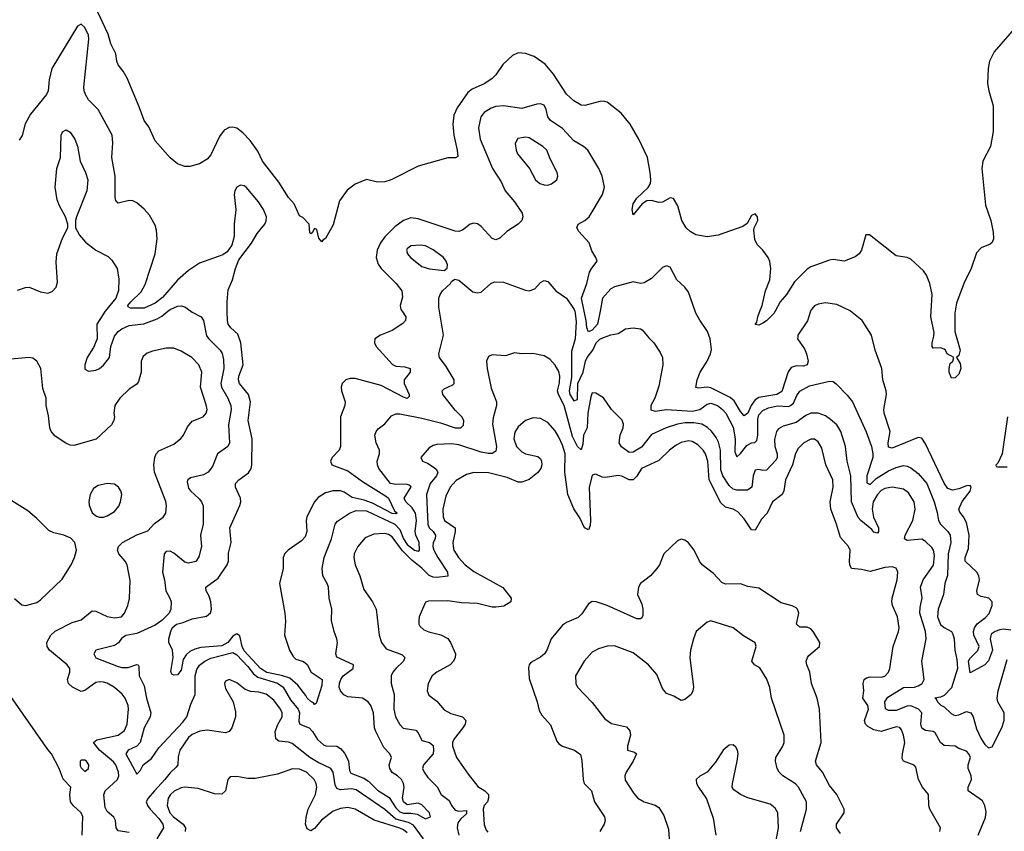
# Model space of a CAD drawing. Header units: inches. Extents: x 1603819 to 1745079, y 385938 to 533966.
# Tile 296 of 561: x 1714418 to 1719735, y 417191 to 421574. Entities that reach past the tile are written whole.
import ezdxf

# ---------------------------------------------------------------- set-up
doc = ezdxf.new("R2010")
doc.units = ezdxf.units.IN
doc.header["$MEASUREMENT"] = 0
doc.layers.add('B7411', color=7, linetype='Continuous')
doc.layers.add('B7412', color=7, linetype='Continuous')

msp = doc.modelspace()

# ---------------------------------------------------------------- linework, layer by layer
at = {"layer": 'B7411', "color": 5}
for points, elevation in [([(1714880.6, 420000), (1714880.3, 419999.7), (1714834.2, 419930), (1714836.1, 419850), (1714816.2, 419803.8), (1714782.8, 419750), (1714769.1, 419710), (1714770, 419686.6), (1714790, 419676.3), (1714830, 419681), (1714850, 419689.7), (1714870, 419708.5), (1714903, 419750), (1714909.6, 419810), (1714930, 419865.7), (1714950, 419889.9), (1714970, 419904.3), (1715010, 419922.4), (1715088.2, 419931.8), (1715160.6, 419959.4), (1715186, 419974), (1715217.9, 420000)], 240), ([(1715342.4, 420000), (1715350, 419994.5), (1715398, 419970), (1715410, 419949.3), (1715427.6, 419867.6), (1715439.9, 419850), (1715500.7, 419790), (1715511.7, 419771.7), (1715518.6, 419738.6), (1715519.9, 419690), (1715504.7, 419610), (1715507.2, 419590), (1715542.8, 419530), (1715558.7, 419490), (1715559.6, 419470), (1715546.3, 419386.3), (1715550.7, 419290), (1715542.7, 419270), (1715485.8, 419230), (1715458.5, 419161.5), (1715436, 419130), (1715410, 419115.9), (1715340.6, 419099.4), (1715326.2, 419090), (1715322.4, 419077.6), (1715330, 419045.1), (1715340.7, 419030), (1715387.5, 418987.5), (1715400.8, 418970), (1715409.1, 418949.1), (1715408.9, 418850), (1715394.6, 418790), (1715399.3, 418730), (1715386, 418674), (1715370, 418648.5), (1715330, 418639.6), (1715310, 418644.5), (1715250, 418693.4), (1715230, 418703.6), (1715210, 418702.6), (1715199.1, 418690), (1715188.5, 418590), (1715200.2, 418550), (1715207.4, 418490), (1715229.8, 418450), (1715235.3, 418430), (1715235, 418390), (1715225.5, 418370), (1715185, 418330), (1715150, 418304.1), (1715050, 418258.9), (1714991.8, 418248.2), (1714967.3, 418232.7), (1714951.1, 418208.9), (1714930, 418194.9), (1714829.8, 418170.2), (1714818.4, 418150), (1714830, 418128), (1714950, 418081.2), (1714970, 418075.7), (1715003.8, 418076.2), (1715050, 418092.1), (1715057.2, 418090), (1715060.9, 418080.9), (1715063.9, 418030), (1715090, 417975.8), (1715102.9, 417910), (1715126.7, 417830), (1715123.1, 417810), (1715089.9, 417750.1), (1715069.3, 417670.7), (1715050, 417651.5), (1715003.8, 417630), (1714992.1, 417610), (1715050, 417499.3), (1715070, 417521.2), (1715084.9, 417550), (1715130, 417584), (1715170, 417641.5), (1715299.4, 417780.6), (1715321.2, 417810), (1715342.5, 417877.5), (1715365.8, 417930), (1715365.7, 418030), (1715375, 418065), (1715390, 418088.3), (1715417.1, 418110), (1715450, 418126.2), (1715570, 418156.1), (1715590, 418144.1), (1715650, 418081.9), (1715681.6, 418041.6), (1715703.7, 418023.7), (1715810, 417990.2), (1715841.3, 417970), (1715880.7, 417900.7), (1715922.8, 417850), (1715929.3, 417830), (1715926, 417786), (1715930.4, 417770.4), (1715980.9, 417750), (1715999.4, 417730), (1716026, 417686), (1716058.1, 417658.1), (1716071.9, 417651.9), (1716130, 417650.5), (1716150, 417638.7), (1716172.9, 417612.9), (1716185.5, 417590), (1716193, 417570), (1716198.9, 417518.9), (1716205.5, 417505.5), (1716277.2, 417477.2), (1716302.1, 417462.1), (1716350, 417413.9), (1716412.9, 417372.9), (1716450, 417318.1), (1716470, 417296.5), (1716490, 417288.2), (1716530, 417289.2), (1716563.8, 417283.8), (1716610, 417259.2), (1716637.1, 417270), (1716630.7, 417290), (1716590, 417334), (1716570, 417342.9), (1716510, 417333.8), (1716491.3, 417350), (1716485.3, 417370), (1716493.4, 417430), (1716490.8, 417450), (1716479.7, 417470), (1716458.6, 417490), (1716430, 417508.1), (1716416.8, 417530), (1716413.2, 417550), (1716425.3, 417590), (1716417, 417610), (1716384.4, 417644.4), (1716340.5, 417730), (1716334.4, 417750), (1716327.8, 417830), (1716313.4, 417870), (1716300.7, 417890), (1716270, 417910.9), (1716190, 417917.8), (1716168.2, 417928.2), (1716150.1, 417950.1), (1716144, 417970), (1716145, 417990), (1716152.4, 418010), (1716165.3, 418030), (1716218.5, 418070), (1716220.8, 418090), (1716130, 418130.8), (1716124.4, 418150), (1716133.8, 418210), (1716131.5, 418230), (1716116.1, 418270), (1716101.7, 418330), (1716102.8, 418390), (1716089.3, 418449.3), (1716085.3, 418510), (1716078.9, 418530), (1716054.9, 418570), (1716051.1, 418610), (1716062.5, 418670), (1716102, 418770), (1716120.8, 418850), (1716134.7, 418865.3), (1716198.7, 418910), (1716235.6, 418924.4), (1716290, 418922.4), (1716443.7, 418850), (1716470, 418820.6), (1716490.5, 418770), (1716510, 418739.3), (1716550, 418709.3), (1716570, 418704.4), (1716577.1, 418710), (1716575.3, 418750), (1716556.7, 418790), (1716553.9, 418810), (1716560.7, 418870), (1716555.7, 418910), (1716537.9, 418937.9), (1716503.5, 418970), (1716494.2, 418990), (1716531.5, 419051.5), (1716520.9, 419060.9), (1716505.5, 419065.5), (1716450, 419063.4), (1716420.6, 419070), (1716358.2, 419150), (1716350.2, 419170), (1716349.2, 419190), (1716360.7, 419230), (1716360.2, 419250), (1716343.6, 419290), (1716335.6, 419330), (1716342.3, 419350), (1716354.6, 419365.4), (1716390, 419391.6), (1716425.1, 419434.9), (1716450, 419445.7), (1716470, 419445.6), (1716590, 419422.1), (1716690, 419397.8), (1716770, 419369.9), (1716800.7, 419370), (1716815.4, 419384.6), (1716816.8, 419410), (1716805.2, 419430), (1716770, 419466), (1716702.8, 419550), (1716698.9, 419570), (1716710, 419580.4), (1716757.3, 419602.7), (1716764, 419610), (1716763.8, 419630), (1716721.3, 419701.3), (1716685.3, 419750), (1716680.8, 419770), (1716705.8, 419870), (1716684.6, 420000)], 240), ([(1716482.7, 420000), (1716502.8, 419970), (1716501.3, 419950), (1716486.6, 419933.4), (1716430, 419895.1), (1716366, 419870), (1716336, 419850), (1716334, 419830), (1716343.8, 419810), (1716431.5, 419711.5), (1716450, 419703.3), (1716498.7, 419698.7), (1716527, 419690), (1716525.8, 419670), (1716494.3, 419630), (1716493.6, 419610), (1716521.3, 419550), (1716520.7, 419539.3), (1716511, 419529), (1716490, 419535.2), (1716370, 419598.1), (1716230, 419636.6), (1716203.4, 419636.6), (1716178.4, 419630), (1716159.6, 419610), (1716153.6, 419590), (1716155.9, 419570), (1716176, 419510), (1716174.7, 419490), (1716151, 419429), (1716150.2, 419270), (1716144, 419250), (1716106.3, 419210), (1716096.5, 419190), (1716104, 419170), (1716190, 419138.5), (1716270, 419080.9), (1716399.5, 418999.5), (1716410.5, 418990), (1716441.9, 418921.9), (1716455.9, 418910), (1716450, 418905.9), (1716430, 418908.2), (1716322.4, 418962.4), (1716278.6, 418978.6), (1716214.1, 418994.1), (1716170, 419021.8), (1716150, 419029), (1716110, 419029.1), (1716070, 419019), (1716030, 418993), (1716010, 418970.7), (1715968.8, 418890), (1715964.8, 418870), (1715969, 418810), (1715959.3, 418780.7), (1715939.4, 418760.6), (1715868.7, 418710), (1715850, 418691.3), (1715840.3, 418670), (1715840.2, 418610), (1715821.1, 418530), (1715850.4, 418369.6), (1715854, 418326), (1715848.4, 418250), (1715875.5, 418170), (1715894.6, 418134.6), (1715910, 418121.5), (1715950, 418108), (1715970, 418092.3), (1715992.2, 418050), (1716051.5, 418010), (1716050, 417978.4), (1716019.3, 417880.7), (1716010, 417876), (1716004.7, 417884.7), (1715990, 417891.6), (1715970, 417909.7), (1715964.1, 417924.1), (1715919.5, 417979.5), (1715877.3, 418017.3), (1715832.5, 418032.5), (1715752.2, 418047.8), (1715717.8, 418070), (1715630, 418165.6), (1715618.9, 418190), (1715606.9, 418246.9), (1715590, 418258.3), (1715570, 418245), (1715541.3, 418210), (1715510, 418193.4), (1715396, 418184), (1715364.5, 418175.5), (1715337.6, 418162.4), (1715316.4, 418143.6), (1715300.9, 418119.1), (1715290, 418062), (1715270, 418036), (1715250, 418033.6), (1715240.4, 418040.4), (1715234.2, 418054.2), (1715246.9, 418130), (1715242.8, 418170), (1715224.4, 418210), (1715223.1, 418230), (1715234.7, 418270), (1715242.4, 418290), (1715265.3, 418310), (1715301.6, 418318.4), (1715350, 418339), (1715426.9, 418353.1), (1715449.3, 418370.7), (1715453.8, 418390), (1715451.2, 418431.2), (1715441.6, 418461.6), (1715424.5, 418490), (1715424.2, 418510), (1715490, 418557.5), (1715538.6, 418630), (1715544.9, 418650), (1715546, 418694), (1715559.5, 418750), (1715552.5, 418830), (1715607, 418950), (1715611.8, 418970), (1715609.8, 418990), (1715583.9, 419050), (1715584, 419070), (1715601.6, 419090), (1715653.2, 419126.8), (1715667.9, 419150), (1715672.4, 419167.6), (1715674.1, 419310), (1715652.8, 419410), (1715664.7, 419510), (1715653.2, 419550), (1715605.3, 419610), (1715599.6, 419630), (1715602.3, 419650), (1715624.5, 419710), (1715611.9, 419830), (1715596.5, 419876.5), (1715559.2, 419910), (1715544.2, 419930), (1715539.5, 419950), (1715539, 420000)], 220), ([(1717414.9, 420000), (1717418.3, 419990), (1717423.4, 419943.4), (1717418.1, 419850), (1717398.1, 419781.9), (1717397.9, 419642.1), (1717384.8, 419570), (1717388.8, 419550), (1717410, 419515.9), (1717430, 419523.6), (1717432, 419610), (1717461, 419670), (1717473.3, 419730), (1717482.9, 419750), (1717513.2, 419790), (1717531.6, 419830), (1717550, 419848.4), (1717570, 419858.7), (1717610, 419873), (1717650, 419879.5), (1717690, 419904.5), (1717730, 419909.5), (1717770, 419905.2), (1717779.5, 419899.5), (1717815.4, 419855.4), (1717842.7, 419830), (1717877.2, 419777.2), (1717889.7, 419749.7), (1717890.8, 419710.8), (1717870, 419594.8), (1717847.5, 419530), (1717825.8, 419490), (1717827, 419467), (1717850, 419460.2), (1717910, 419469.2), (1718050, 419459.5), (1718090, 419469.9), (1718130, 419498), (1718150, 419503.4), (1718185.6, 419490), (1718213.3, 419470), (1718231.1, 419450), (1718270, 419373.5), (1718281, 419310), (1718280.2, 419240.2), (1718290, 419214.3), (1718310, 419230.8), (1718344.7, 419275.3), (1718370, 419288.4), (1718388.3, 419291.7), (1718398.3, 419301.7), (1718404, 419330), (1718403.3, 419416.7), (1718410, 419440.3), (1718430, 419463.6), (1718462.2, 419477.8), (1718510, 419488.3), (1718570, 419484.9), (1718581.1, 419490), (1718596.5, 419503.5), (1718614.4, 419545.6), (1718630, 419567.5), (1718683.7, 419596.3), (1718790, 419622.6), (1718810, 419620.5), (1718827.7, 419607.7), (1718886.7, 419546.7), (1718915.3, 419510), (1718988.4, 419348.4), (1719017.3, 419270), (1719025.7, 419230), (1719025, 419210), (1718991.9, 419110), (1718992.2, 419072.2), (1719010, 419064.8), (1719042.9, 419097.1), (1719110, 419138), (1719150, 419156), (1719190, 419166.6), (1719210, 419163.9), (1719230, 419154.6), (1719270, 419123.4), (1719316, 419070), (1719356.4, 418970), (1719372.6, 418912.6), (1719378.7, 418870), (1719390.5, 418850), (1719430.5, 418810), (1719443, 418790), (1719446.2, 418750), (1719430.8, 418689.2), (1719427.8, 418572.2), (1719412.8, 418530), (1719406.3, 418470), (1719377.4, 418390), (1719373.3, 418350), (1719390, 418307.6), (1719410, 418290.9), (1719449.6, 418270), (1719456.1, 418256.1), (1719463.8, 418230), (1719466.8, 418170), (1719478.2, 418118.2), (1719481.5, 418070), (1719450, 417966.3), (1719410, 417925.3), (1719390, 417915.1), (1719359.3, 417910), (1719367.2, 417907.2), (1719374.5, 417890), (1719392.3, 417872.3), (1719410, 417863), (1719447, 417827), (1719459.9, 417819.9), (1719470, 417815.8), (1719490, 417820.3), (1719530, 417838.4), (1719553.5, 417830), (1719566.3, 417810), (1719585.3, 417745.3), (1719609.9, 417689.9), (1719630, 417660.6), (1719650, 417641.7), (1719670, 417647.3), (1719721.6, 417750), (1719734.8, 417790), (1719733.4, 417830), (1719699.7, 417890), (1719695.8, 417910), (1719702, 417950), (1719750, 418119.2)], 240), ([(1717551.9, 420000), (1717538.9, 419930), (1717510, 419897.6), (1717489.1, 419889.1), (1717480.3, 419910), (1717476.4, 419950), (1717466, 420000)], 220), ([(1718689, 420000), (1718671.5, 419948.5), (1718620.1, 419870), (1718619, 419861), (1718617.9, 419850), (1718656.4, 419796.4), (1718666.7, 419770), (1718676, 419730), (1718671.1, 419710), (1718650, 419703.6), (1718610, 419704.1), (1718584.2, 419695.8), (1718567, 419673), (1718533, 419567), (1718506.2, 419550), (1718410, 419533.2), (1718390, 419522.1), (1718368.4, 419491.6), (1718350, 419449.8), (1718330, 419435.7), (1718310, 419458.4), (1718276.2, 419516.2), (1718254.5, 419534.5), (1718150, 419586.2), (1718130, 419589.1), (1718084.1, 419584.1), (1718068.8, 419588.8), (1718076.8, 419630), (1718093, 419670), (1718130, 419729.3), (1718147.7, 419770), (1718153, 419793), (1718145.7, 419850), (1718132.4, 419890), (1718090, 419950.9), (1718069.9, 419989.9), (1718066.4, 420000)], 220), ([(1718496.7, 420000), (1718490, 419987.8), (1718450, 419947.8), (1718430, 419935.6), (1718410, 419924), (1718390, 419928.7), (1718398.5, 419941.5), (1718403.2, 419970), (1718415.2, 420000)], 180), ([(1719770, 418276.8), (1719730, 418282.5), (1719710, 418278.8), (1719684.9, 418270), (1719664.6, 418255.4), (1719658, 418230), (1719670.5, 418169.5), (1719650, 418112.6), (1719630.1, 418089.9), (1719550, 418047.6), (1719541.9, 418110), (1719550, 418126.8), (1719592.5, 418167.5), (1719599.1, 418190), (1719570.9, 418250), (1719569, 418270), (1719573.2, 418290), (1719588.2, 418311.8), (1719633.9, 418346.1), (1719652.5, 418367.5), (1719669.1, 418410), (1719669, 418430), (1719650.9, 418450), (1719610, 418458.6), (1719589.8, 418470), (1719586.9, 418490), (1719600.4, 418550), (1719596.9, 418570), (1719586.5, 418590), (1719524, 418650), (1719523.4, 418670), (1719541.1, 418718.9), (1719544.5, 418790), (1719530, 418859.2), (1719515.1, 418890), (1719494.6, 418914.6), (1719489.9, 418930), (1719506.9, 418973.1), (1719550, 419028.6), (1719556.4, 419050), (1719550, 419058.2), (1719530, 419056), (1719490, 419040.7), (1719454.2, 419034.2), (1719430, 419042.3), (1719410, 419070.9), (1719310, 419284.2), (1719290, 419314.7), (1719270, 419318), (1719130, 419260.8), (1719110, 419265.1), (1719108.3, 419290), (1719118.7, 419350), (1719085.5, 419450), (1719084.7, 419470), (1719099.4, 419550), (1719097.4, 419570), (1719078.8, 419630), (1719074, 419690), (1719037.2, 419790), (1719018, 419870), (1718966.6, 419950), (1718904.8, 420000)], 220), ([(1719469.5, 420000), (1719467.9, 419990), (1719468.5, 419890), (1719495.8, 419790), (1719490, 419761.2), (1719476, 419750), (1719496.7, 419716.7), (1719500.9, 419690), (1719490, 419660.4), (1719470, 419639.6), (1719450, 419638), (1719437.6, 419670), (1719436.8, 419690), (1719443.1, 419716.9), (1719456, 419730), (1719462, 419750), (1719426, 419770), (1719418, 419790), (1719410, 419795.3), (1719390, 419802), (1719350, 419801.2), (1719346, 419810), (1719345.1, 419830), (1719354.9, 419865.1), (1719355.5, 419884.5), (1719337.5, 419970), (1719339.4, 420000)], 180), ([(1715010, 417184.1), (1714950, 417193.5), (1714939, 417210), (1714935.4, 417250), (1714927.3, 417267.3), (1714890, 417298.5), (1714879.2, 417319.2), (1714872.5, 417387.5), (1714879.1, 417410), (1714946.2, 417470), (1714953, 417490), (1714951.9, 417510), (1714936.9, 417550), (1714925.6, 417565.6), (1714850, 417630), (1714817.6, 417670), (1714834.9, 417685.1), (1714949.4, 417710.6), (1714985, 417735), (1714998.3, 417770), (1715006.2, 417850), (1715003.7, 417870), (1714987.4, 417910), (1714971.6, 417931.6), (1714930, 417968.4), (1714890, 417991.2), (1714870, 417997.2), (1714850, 417999.1), (1714830, 417994.3), (1714770, 417950.8), (1714750, 417945.6), (1714703, 417970), (1714681.1, 417990), (1714676.8, 418010), (1714688.7, 418050), (1714688.7, 418070), (1714674.4, 418090), (1714579.1, 418170), (1714567.4, 418190), (1714565.6, 418210), (1714586.8, 418250), (1714610, 418271.1), (1714701, 418319), (1714750, 418333.7), (1714810, 418381.5), (1714830, 418379.4), (1714890, 418351.8), (1714930, 418343.4), (1714967.3, 418350), (1714984.4, 418370), (1715001.7, 418410), (1715011.8, 418448.2), (1715015.1, 418544.9), (1714998, 418630), (1714988.3, 418650), (1714952.8, 418690), (1714947.1, 418710), (1714951.1, 418730), (1714972.8, 418750), (1715050, 418792.4), (1715110, 418813.2), (1715146.5, 418853.5), (1715193.2, 418886.8), (1715207.4, 418910), (1715210.9, 418949.1), (1715207, 418973), (1715146.2, 419130), (1715142.4, 419170), (1715147.4, 419210), (1715155.6, 419230), (1715170, 419246.3), (1715250, 419281.1), (1715288.2, 419311.8), (1715302.2, 419330), (1715324.8, 419375.2), (1715350, 419405.3), (1715409.3, 419430), (1715426, 419450), (1715430.9, 419470), (1715425.7, 419494.3), (1715395.2, 419590), (1715402.4, 419670), (1715386, 419710), (1715348.4, 419750), (1715290, 419784.2), (1715250, 419800.9), (1715210, 419800.3), (1715135.3, 419784.7), (1715107.2, 419772.8), (1715085.3, 419754.7), (1715074, 419730), (1715074, 419670), (1715060.4, 419619.6), (1715050, 419605.1), (1715010, 419578.3), (1714958.7, 419530), (1714932.2, 419490), (1714926.7, 419450), (1714930.3, 419429.7), (1714926.4, 419410), (1714914.1, 419385.9), (1714831.4, 419308.6), (1714710, 419274.7), (1714690, 419277.4), (1714667.9, 419287.9), (1714610, 419325.6), (1714588.2, 419350), (1714581.3, 419370), (1714574.2, 419434.2), (1714562, 419490), (1714561.2, 419530), (1714542.9, 419582.9), (1714532.8, 419690), (1714511, 419731), (1714490, 419745.6), (1714470, 419749.6), (1714370, 419740.7)], 260), ([(1719593.6, 417170), (1719633.7, 417266.3), (1719635.9, 417295.9), (1719629.9, 417330), (1719616.3, 417356.3), (1719539.7, 417410), (1719539.7, 417430), (1719557, 417470), (1719555.4, 417490), (1719540.4, 417530), (1719540.4, 417550), (1719552, 417590), (1719543.6, 417610), (1719530, 417623.6), (1719490, 417638.7), (1719470, 417651.3), (1719410, 417654.6), (1719389.9, 417669.9), (1719362, 417722), (1719350, 417730.7), (1719310, 417735.4), (1719290, 417747.7), (1719284.5, 417770), (1719289.2, 417830), (1719271.2, 417851.2), (1719230, 417867.9), (1719210, 417866), (1719150, 417842.9), (1719110, 417842.7), (1719092.4, 417852.4), (1719090.5, 417890), (1719105.2, 417914.8), (1719190, 417967.8), (1719250, 417969.3), (1719270, 417976.8), (1719290.7, 417990), (1719302, 418010), (1719289.8, 418110), (1719312.5, 418230), (1719308.4, 418270), (1719279.2, 418370), (1719280.3, 418399.7), (1719291.4, 418451.4), (1719283, 418510), (1719296.4, 418550), (1719352.4, 418627.6), (1719358.7, 418678.7), (1719352.9, 418710), (1719344.1, 418724.1), (1719310, 418755.8), (1719290, 418768), (1719210, 418761.5), (1719195.4, 418770), (1719200.2, 418790), (1719241.7, 418870), (1719253.9, 418930), (1719248.2, 418970), (1719218.3, 419018.3), (1719190, 419039.6), (1719130, 419050.4), (1719090, 419043.1), (1719070, 419031.9), (1719050, 419010.4), (1719026.6, 418970), (1719020.9, 418930), (1719028.5, 418888.5), (1719055.2, 418830), (1719055.3, 418810), (1719050, 418801.6), (1719030, 418806.3), (1719020.2, 418820.2), (1718959.5, 418870), (1718946.4, 418886.4), (1718910.4, 418970), (1718906, 419110), (1718886.8, 419190), (1718876.5, 419270), (1718852.9, 419350), (1718830, 419385.7), (1718795.9, 419415.9), (1718770, 419435), (1718730, 419449.9), (1718690, 419449.1), (1718663.3, 419436.7), (1718610, 419398.6), (1718540.4, 419379.6), (1718515, 419365), (1718504.6, 419350), (1718493, 419307), (1718495.9, 419270), (1718507.8, 419230), (1718508, 419210), (1718502.2, 419197.8), (1718450, 419142.2), (1718430, 419139.8), (1718410, 419145.6), (1718390, 419142), (1718379.2, 419110), (1718370.8, 419049.2), (1718347.3, 419032.7), (1718290, 419032.7), (1718270, 419038.6), (1718250, 419059.4), (1718215, 419110), (1718204, 419144), (1718201.6, 419250), (1718192.3, 419292.3), (1718178.8, 419318.8), (1718153, 419353), (1718132.5, 419372.5), (1718101.3, 419390), (1718057.6, 419397.6), (1718010, 419397.1), (1717969.7, 419390.3), (1717909.1, 419370.9), (1717830, 419334.4), (1717775.1, 419264.9), (1717730, 419239.1), (1717710, 419236.2), (1717668.3, 419268.3), (1717654.8, 419290), (1717660.2, 419330), (1717676.1, 419370), (1717677.8, 419390), (1717671.9, 419411.9), (1717614, 419470), (1717570, 419532.8), (1717530, 419558), (1717510, 419558.4), (1717502, 419538), (1717485.1, 419450), (1717482.1, 419370), (1717463, 419330), (1717458.4, 419281.6), (1717450, 419251.3), (1717430, 419269.7), (1717403.7, 419323.7), (1717358.8, 419490), (1717327.7, 419550), (1717322.4, 419570), (1717332.3, 419612.3), (1717334.8, 419650), (1717330, 419674), (1717310, 419707.8), (1717280.7, 419740.7), (1717250, 419759.7), (1717188.5, 419771.5), (1717130, 419769.4), (1717090, 419775.1), (1717041.3, 419758.7), (1716970, 419763.6), (1716950, 419755.1), (1716939.5, 419730), (1716942, 419690), (1716963.5, 419583.5), (1716992.3, 419510), (1716992.1, 419490), (1716975.1, 419424.9), (1716971, 419390), (1716992.3, 419270), (1716990, 419244.2), (1716970, 419231.9), (1716947.8, 419232.2), (1716910, 419239.3), (1716790, 419278.3), (1716750, 419283.2), (1716670, 419279.8), (1716650, 419275.6), (1716630, 419262.6), (1716583.7, 419210), (1716592.4, 419190), (1716619.4, 419179.4), (1716656.7, 419156.7), (1716667.3, 419147.3), (1716675.8, 419130), (1716668.4, 419110), (1716634.2, 419070), (1716615.5, 419010), (1716622.9, 418850), (1716629.6, 418830), (1716651.3, 418810), (1716664.2, 418790), (1716660.8, 418770), (1716650.5, 418750), (1716648.6, 418730), (1716654.5, 418710), (1716675.2, 418670), (1716727.9, 418590), (1716730.2, 418569.8), (1716670, 418561.5), (1716650, 418563.5), (1716630, 418572.7), (1716590, 418612.5), (1716535.8, 418655.8), (1716486, 418706), (1716430, 418781.1), (1716410, 418794), (1716390, 418799.2), (1716330, 418795.6), (1716283.3, 418776.7), (1716244.1, 418730), (1716225, 418690), (1716221.8, 418670), (1716229.4, 418630), (1716254.8, 418570), (1716276.7, 418496.7), (1716323.2, 418430), (1716343.6, 418390), (1716358.5, 418250), (1716371.6, 418210), (1716396.7, 418176.7), (1716471, 418150), (1716483.9, 418143.9), (1716497.1, 418130), (1716490.4, 418110), (1716449.6, 418070.4), (1716432.9, 418050), (1716424.3, 418030), (1716424, 417990), (1716440.1, 417930), (1716438.7, 417850), (1716447.9, 417810), (1716470, 417768.7), (1716488.7, 417748.7), (1716556.7, 417736.7), (1716570, 417723.7), (1716590, 417681.5), (1716630.4, 417670), (1716650, 417654), (1716653.5, 417630), (1716650.5, 417609.5), (1716598.2, 417550), (1716594, 417530), (1716602, 417510), (1716621.5, 417481.5), (1716671.6, 417431.6), (1716694.8, 417390), (1716736.6, 417356.6), (1716750, 417329.6), (1716770, 417305.8), (1716790, 417298.9), (1716830, 417303.8), (1716830, 417285.4), (1716800.8, 417259.2), (1716783.5, 417236.5), (1716781.1, 417210), (1716790.1, 417170)], 260), ([(1719387.1, 417190), (1719389.7, 417210), (1719332.9, 417310), (1719327.5, 417330), (1719325.1, 417390), (1719292.6, 417430), (1719270.8, 417470.8), (1719257.3, 417537.3), (1719248, 417548), (1719190, 417569.8), (1719183.9, 417583.9), (1719184.9, 417610), (1719197.5, 417670), (1719190, 417709.5), (1719178.8, 417738.8), (1719170, 417750.8), (1719150, 417754.9), (1719070, 417729.9), (1719030, 417739.6), (1718997.7, 417757.7), (1718984.6, 417770), (1718980.3, 417790), (1719000.8, 417850), (1718998.5, 417870), (1718970.6, 417910), (1718975.5, 417950), (1718973, 417990), (1718977.7, 418010), (1718990, 418019.8), (1719010, 418025.8), (1719070, 418023.7), (1719090, 418028.6), (1719109.8, 418050), (1719116.8, 418070), (1719134.7, 418190), (1719163.2, 418270), (1719166.3, 418290), (1719157.7, 418350), (1719130.8, 418410), (1719128.2, 418430), (1719129.9, 418450.1), (1719156.8, 418550), (1719160.4, 418590), (1719151.6, 418611.6), (1719130, 418619.8), (1719090, 418616.3), (1719010, 418594.2), (1718964.5, 418604.5), (1718909.7, 418610), (1718900.3, 418630), (1718898.5, 418650), (1718902, 418710), (1718893.5, 418730), (1718850, 418778.7), (1718829.2, 418850), (1718798.8, 418930), (1718793.7, 418970), (1718811.2, 419050), (1718809.1, 419090), (1718771.2, 419170), (1718750, 419260.5), (1718730, 419294.2), (1718710, 419308.1), (1718690, 419308.3), (1718652.6, 419290), (1718621.4, 419258.6), (1718607.9, 419232.1), (1718591.4, 419170), (1718553.5, 419090), (1718543.9, 419030), (1718535.2, 419010), (1718483, 418970), (1718455.1, 418910), (1718423.2, 418876.8), (1718390, 418817.6), (1718370, 418819.8), (1718330, 418878.2), (1718296.4, 418916.4), (1718270.9, 418930.9), (1718230, 418942.2), (1718205, 418965), (1718140.4, 419090), (1718134.7, 419190), (1718122.1, 419230), (1718109.6, 419249.6), (1718079.1, 419279.1), (1718050, 419296.5), (1718030, 419300.4), (1717990, 419291.5), (1717962.8, 419277.2), (1717926.7, 419250), (1717870, 419194.2), (1717775.5, 419150), (1717750, 419108.7), (1717730, 419089), (1717710, 419089.9), (1717670, 419108.6), (1717650, 419112.5), (1717582.2, 419102.2), (1717564.2, 419104.2), (1717530, 419119.6), (1717510, 419115.1), (1717492.3, 419047.7), (1717499.6, 418870), (1717498.1, 418841.9), (1717490, 418818.5), (1717467.6, 418830), (1717443.6, 418883.6), (1717410, 418933.5), (1717378.5, 419010), (1717360.9, 419130), (1717363.7, 419230), (1717350, 419276.4), (1717330, 419320.4), (1717310, 419353.3), (1717270, 419398.2), (1717230, 419420.4), (1717190, 419423.5), (1717150, 419409.8), (1717110, 419376.2), (1717092.6, 419347.4), (1717086.7, 419310), (1717101.7, 419270), (1717130, 419240.1), (1717150, 419230.1), (1717215.2, 419215.2), (1717230, 419203), (1717236.1, 419190), (1717237.2, 419170), (1717231.3, 419150), (1717213.3, 419126.7), (1717168.4, 419091.6), (1717130, 419075.8), (1717110, 419076.8), (1717050, 419101.1), (1716950, 419126.6), (1716870, 419128.3), (1716830, 419118.8), (1716774.4, 419085.6), (1716743.2, 419050), (1716719.3, 419000.7), (1716703.6, 418930), (1716704.5, 418890), (1716711.8, 418870), (1716770.1, 418830), (1716770.1, 418810), (1716757.7, 418750), (1716758.7, 418730), (1716763.2, 418710), (1716787.8, 418670), (1716823.2, 418630), (1716870, 418594.6), (1717027.9, 418507.9), (1717072, 418450), (1717070.4, 418430), (1717032.6, 418407.4), (1716990, 418400.8), (1716970, 418401.6), (1716890, 418421.6), (1716804.3, 418424.3), (1716730, 418436.5), (1716625.7, 418434.3), (1716610, 418429.2), (1716576.1, 418350), (1716572.6, 418330), (1716573.8, 418310), (1716579.3, 418299.3), (1716599.8, 418279.8), (1716627.5, 418267.5), (1716692.9, 418252.9), (1716730, 418232.4), (1716745, 418210), (1716771, 418150), (1716770, 418129.6), (1716760.2, 418110), (1716741.8, 418090), (1716670.3, 418050), (1716644.6, 418030), (1716624.2, 417990), (1716618.3, 417950), (1716627.1, 417927.1), (1716670, 417894.6), (1716710, 417847.4), (1716746.5, 417826.5), (1716808.7, 417808.7), (1716826.9, 417790), (1716823.2, 417770), (1716811.6, 417750), (1716763.5, 417690), (1716755.4, 417670), (1716755.4, 417650), (1716776.5, 417590), (1716839.3, 417499.3), (1716892.4, 417432.4), (1716930, 417409.4), (1716949.4, 417390), (1716949.5, 417370), (1716943.5, 417350), (1716925.6, 417330), (1716920.6, 417310), (1716927.1, 417227.1), (1716937.3, 417197.3), (1716945.9, 417185.9)], 280), ([(1719751.6, 419430), (1719723.9, 419230), (1719700.3, 419179.7), (1719688.9, 419168.9), (1719690, 419162), (1719699.6, 419159.6), (1719750, 419160.3)], 220), ([(1714390, 418448), (1714430, 418413.4), (1714450.7, 418410.7), (1714510, 418427), (1714530, 418440.3), (1714647.2, 418552.8), (1714696.2, 418630), (1714714, 418670), (1714724.2, 418710), (1714715.8, 418750), (1714694.3, 418774.3), (1714657.2, 418790), (1714602.8, 418802.8), (1714575.7, 418815.7), (1714510, 418881.3), (1714461.5, 418921.5), (1714376.2, 418976.2)], 280), ([(1718850, 417178.7), (1718827.8, 417210), (1718828, 417230), (1718869.7, 417290), (1718869.7, 417310), (1718829.9, 417389.9), (1718790, 417438.3), (1718752.9, 417510), (1718720.3, 417550), (1718714.6, 417570), (1718746.2, 417670), (1718736.5, 417850), (1718725, 417910), (1718694, 417990), (1718684.1, 418050), (1718668.2, 418090), (1718665.7, 418110), (1718671.6, 418130), (1718679.9, 418140.1), (1718737, 418190), (1718738.4, 418210), (1718703.5, 418270), (1718690, 418285.4), (1718670, 418293.4), (1718630, 418294.2), (1718613.3, 418310), (1718624.4, 418370), (1718617.7, 418390), (1718610, 418397.7), (1718590, 418408.5), (1718530, 418424.7), (1718410, 418504), (1718350, 418512.9), (1718310, 418527.8), (1718230, 418526.4), (1718210, 418534), (1718164, 418584), (1718103.5, 418630), (1718088.3, 418650), (1718059.7, 418710), (1718030, 418749.6), (1718010, 418763), (1717990, 418769.6), (1717970, 418759.5), (1717897.1, 418690), (1717872.7, 418630), (1717858.4, 418610), (1717824.9, 418570), (1717770.6, 418530), (1717759.5, 418510), (1717754.6, 418470), (1717776.9, 418416.9), (1717782.9, 418390), (1717783.4, 418356.6), (1717776.7, 418343.3), (1717770, 418338.7), (1717750, 418339.3), (1717590, 418410.5), (1717530.5, 418429.5), (1717508.6, 418431.4), (1717490, 418419.3), (1717453.7, 418366.3), (1717433.7, 418346.3), (1717370, 418318), (1717350, 418304.2), (1717288.8, 418231.2), (1717264.5, 418170), (1717251.2, 418148.8), (1717230, 418130.9), (1717177.8, 418102.2), (1717168.5, 418090), (1717164.9, 418075.1), (1717170, 418016), (1717212.6, 417890), (1717223, 417843), (1717237.5, 417817.5), (1717285.2, 417765.2), (1717318, 417678), (1717330, 417663.1), (1717350, 417650.3), (1717414, 417630), (1717446.1, 417606.1), (1717453.9, 417573.9), (1717460.2, 417470), (1717465.5, 417450), (1717505.7, 417410), (1717521.5, 417350), (1717575.8, 417270), (1717579.5, 417250), (1717574.4, 417230), (1717550.4, 417190)], 320), ([(1718634.6, 417190), (1718667.4, 417310), (1718666.2, 417350), (1718624.2, 417430), (1718606.8, 417446.8), (1718539.1, 417490), (1718519.8, 417510), (1718508.5, 417530), (1718498.5, 417570), (1718500.4, 417590), (1718539.2, 417650), (1718546, 417670), (1718546, 417710), (1718477.1, 417910), (1718467.8, 417967.8), (1718453, 418013), (1718414.5, 418074.5), (1718385.2, 418090), (1718371.6, 418110), (1718395.1, 418190), (1718390, 418209), (1718326, 418246), (1718270, 418289.6), (1718150, 418327.3), (1718130, 418321.2), (1718070.8, 418270), (1718057.1, 418230), (1718041.1, 418170), (1718036.9, 418130), (1718057, 417970), (1718053.7, 417950), (1718043.1, 417930), (1718010, 417902), (1717990, 417897), (1717950, 417920.9), (1717910, 417936), (1717890, 417962.7), (1717858.1, 418038.1), (1717812.8, 418090), (1717730, 418154.9), (1717630, 418191.9), (1717590, 418191.6), (1717543, 418177), (1717510, 418158), (1717466, 418110), (1717419.7, 418030), (1717420.8, 417990), (1717430.3, 417970), (1717510, 417887), (1717578.2, 417798.2), (1717613.5, 417773.5), (1717694.4, 417754.4), (1717713.5, 417733.5), (1717716.4, 417710), (1717700.3, 417650), (1717700.7, 417630), (1717738.2, 417618.2), (1717748.2, 417610), (1717731.3, 417570), (1717692.5, 417510), (1717686.1, 417490), (1717687.3, 417467.3), (1717734.5, 417394.5), (1717756.5, 417370), (1717790, 417350.2), (1717850, 417332.8), (1717870, 417318.7), (1717895.6, 417275.6), (1717922, 417202), (1717925.2, 417150)], 340), ([(1716598.4, 417150), (1716544, 417224), (1716518.4, 417238.4), (1716450, 417256.7), (1716390, 417309.6), (1716235.3, 417415.3), (1716210, 417421.1), (1716150, 417414.3), (1716130, 417421.5), (1716121.9, 417441.9), (1716111.2, 417511.2), (1716099, 417530), (1716030, 417562.5), (1715984.6, 417590), (1715890, 417665.9), (1715870, 417672.1), (1715817.3, 417677.3), (1715801.7, 417690), (1715798.6, 417730), (1715811.7, 417768.3), (1715836.3, 417810), (1715836.3, 417830), (1715826.8, 417850), (1715790, 417899.8), (1715750, 417931.4), (1715710, 417941.8), (1715666.6, 417946.6), (1715636.4, 417956.4), (1715590, 417992.6), (1715550, 418011.2), (1715530, 418002.7), (1715523.7, 417990), (1715530, 417962), (1715571.1, 417891.1), (1715584.4, 417835.6), (1715583.8, 417810), (1715563.7, 417750), (1715549.1, 417730.9), (1715530, 417722.7), (1715430, 417736.9), (1715391.3, 417731.3), (1715350, 417713.7), (1715330, 417697.5), (1715283.3, 417630), (1715273.2, 417593.2), (1715271.3, 417550), (1715263.2, 417536.8), (1715230, 417506.5), (1715202.3, 417470), (1715145.8, 417410), (1715111.3, 417370), (1715101.9, 417350), (1715107.6, 417330), (1715122.5, 417310), (1715170, 417260.8), (1715191.7, 417230), (1715194.3, 417210), (1715159.6, 417150)], 260), ([(1714755.2, 417170), (1714759, 417270), (1714750.4, 417290.4), (1714708.2, 417328.2), (1714692.9, 417350), (1714688.4, 417390), (1714694, 417430), (1714652.4, 417472.4), (1714631.9, 417530), (1714590, 417609.5), (1714570, 417632), (1714370, 417919.6)], 280), ([(1718484.6, 417044.6), (1718514.8, 417210), (1718511.4, 417291.4), (1718496.8, 417316.8), (1718470, 417336.8), (1718350, 417371), (1718309.8, 417389.8), (1718274.7, 417414.7), (1718266, 417430), (1718266.3, 417450), (1718292.9, 417570), (1718297.6, 417610), (1718294.7, 417630), (1718285.7, 417645.7), (1718270, 417658.4), (1718250, 417656.9), (1718217.6, 417630), (1718175, 417565), (1718130.2, 417509.8), (1718090.4, 417489.6), (1718070.7, 417470), (1718073, 417450), (1718083.8, 417430), (1718126.7, 417366.7), (1718162.6, 417262.6), (1718176.5, 417170)], 360), ([(1716510, 417182.7), (1716490, 417199.6), (1716470, 417208.8), (1716331.9, 417251.9), (1716230, 417309.9), (1716190, 417319.4), (1716150, 417314.3), (1716110, 417299.1), (1716048, 417252), (1716010, 417206), (1715990, 417194.3), (1715970, 417204.2), (1715962, 417230), (1715964.8, 417264.8), (1715976.3, 417310), (1716015.8, 417390), (1716022.3, 417430), (1716018.2, 417450), (1716008.9, 417470), (1715966.9, 417510), (1715930, 417526.3), (1715891.4, 417528.6), (1715810, 417498.9), (1715690, 417476), (1715650, 417476.1), (1715590, 417486.9), (1715555.6, 417484.4), (1715541.3, 417470), (1715530.2, 417409.8), (1715508.9, 417391.1), (1715470, 417392.9), (1715382.7, 417422.7), (1715310, 417428.8), (1715290, 417425.6), (1715251.9, 417408.1), (1715232.1, 417390), (1715220.7, 417370), (1715215.1, 417330), (1715229.2, 417290), (1715248.3, 417268.3), (1715300.5, 417230), (1715314.3, 417210), (1715311.9, 417190)], 280)]:
    msp.add_lwpolyline(points, dxfattribs=dict(at, elevation=elevation))
at = {"layer": 'B7411', "color": 5, "elevation": 280}
for points in [[(1714890, 419069.7), (1714841.4, 419058.6), (1714817.6, 419042.4), (1714799.6, 419010), (1714791.8, 418971.8), (1714792.9, 418952.9), (1714810, 418910.8), (1714833.8, 418893.8), (1714850, 418888), (1714870, 418888), (1714890, 418894.4), (1714930, 418918.7), (1714952.8, 418947.2), (1714963.1, 418970), (1714969.8, 419010), (1714964.4, 419030), (1714951.2, 419050), (1714930, 419065.1)], [(1714770, 417576), (1714750, 417575.4), (1714745.3, 417570), (1714745.1, 417545.1), (1714750, 417534), (1714770, 417514.8), (1714789.5, 417530.5), (1714792.2, 417550), (1714779.6, 417570)]]:
    msp.add_lwpolyline(points, close=True, dxfattribs=at)
at = {"layer": 'B7412', "color": 5}
for points, elevation in [([(1718415.2, 420000), (1718427.2, 420030), (1718446, 420110), (1718467.9, 420170), (1718474.2, 420230), (1718469, 420269), (1718459.2, 420290), (1718430, 420329.6), (1718400.4, 420360.4), (1718388, 420388), (1718381.8, 420438.2), (1718383.5, 420450), (1718403.8, 420490), (1718402.8, 420510), (1718397.1, 420517.1), (1718390, 420525.1), (1718370, 420517.8), (1718346.7, 420473.3), (1718323.3, 420456.7), (1718190, 420410.9), (1718130, 420402.4), (1718070, 420412.9), (1718039, 420430), (1718016.3, 420450), (1717993.4, 420490), (1717972, 420570), (1717949.2, 420609.2), (1717930, 420613.2), (1717890, 420589.5), (1717870, 420587.8), (1717830, 420597.7), (1717804.7, 420595.3), (1717779.9, 420580.1), (1717730, 420520.5), (1717724.7, 420550), (1717730, 420579.6), (1717750.5, 420610), (1717812.2, 420667.8), (1717824, 420690), (1717826.6, 420710), (1717823.4, 420750), (1717807.8, 420830), (1717760.6, 420930), (1717715, 421010), (1717666.2, 421070), (1717590, 421129), (1717570, 421134.7), (1717550, 421133.2), (1717470, 421110.4), (1717450, 421113.1), (1717410, 421135.4), (1717370, 421171.5), (1717300, 421280), (1717254.7, 421334.7), (1717195.5, 421375.5), (1717150, 421392), (1717110, 421395.1), (1717079.1, 421380.9), (1717027.2, 421332.8), (1716990, 421275.8), (1716970, 421256.4), (1716930, 421229.3), (1716861.3, 421198.7), (1716838.8, 421181.2), (1716780.7, 421099.3), (1716761.7, 421058.3), (1716756.4, 421010), (1716761.6, 420950), (1716781.3, 420870), (1716784.4, 420835.6), (1716771.1, 420828.9), (1716730, 420827.9), (1716570, 420783.7), (1716423.6, 420710), (1716390, 420697.9), (1716350, 420697.6), (1716290, 420710.9), (1716230, 420685.6), (1716186.9, 420653.1), (1716144.7, 420595.3), (1716110, 420466), (1716070, 420393.2), (1716055.5, 420384.5), (1716050, 420375.3), (1716033.6, 420393.6), (1716022, 420442), (1716010, 420446), (1715996.9, 420423.1), (1715990, 420418), (1715984, 420424), (1715982, 420470), (1715946.5, 420506.5), (1715930, 420515.1), (1715900.5, 420580.5), (1715870, 420614), (1715817.8, 420697.8), (1715730, 420810.9), (1715703.9, 420863.9), (1715662.2, 420922.2), (1715623.5, 420963.5), (1715590, 420988), (1715570, 420994.8), (1715550, 420991.9), (1715523, 420977), (1715496.3, 420943.7), (1715450, 420843.8), (1715430, 420822), (1715390, 420796.2), (1715337.8, 420782.2), (1715310, 420781.5), (1715270, 420796.5), (1715230, 420828.2), (1715150, 420919.7), (1715115.5, 420995.5), (1715090, 421030.7), (1715064, 421104), (1714998.1, 421258.1), (1714976.9, 421296.9), (1714949.2, 421330), (1714941.9, 421350), (1714936.8, 421390), (1714910, 421443.5), (1714895.4, 421495.4), (1714825.2, 421645.2)], 180), ([(1715539, 420000), (1715538.5, 420050), (1715544.3, 420115.7), (1715567.2, 420170), (1715583.5, 420230), (1715602.4, 420277.6), (1715670, 420368.2), (1715699.8, 420420.2), (1715742.7, 420470), (1715750, 420487.7), (1715750.7, 420510), (1715734.5, 420550), (1715707.1, 420590), (1715640.4, 420670), (1715630, 420678), (1715610, 420681.5), (1715590.4, 420670), (1715580.2, 420650), (1715576.9, 420630), (1715586.2, 420550), (1715576.5, 420470), (1715576.7, 420403.3), (1715563.2, 420356.8), (1715539.1, 420320.9), (1715515.5, 420304.5), (1715390, 420258.7), (1715330, 420219.8), (1715270, 420167.1), (1715190, 420073.5), (1715150, 420043.7), (1715090, 420015.7), (1715016, 420016), (1715003.7, 420023.7), (1715002, 420030), (1715018.4, 420050), (1715074.5, 420105.5), (1715095.8, 420144.2), (1715149.2, 420309.2), (1715161.2, 420390), (1715157.7, 420437.7), (1715150, 420465.1), (1715119.4, 420519.4), (1715090.8, 420550.8), (1715050, 420585.6), (1715030, 420596.3), (1715010, 420598.5), (1714950, 420584.2), (1714938, 420598), (1714933.9, 420613.9), (1714934.1, 420730), (1714915.9, 420830), (1714921.8, 420910), (1714918, 420950), (1714841.5, 421090), (1714790, 421142.2), (1714772.9, 421170), (1714766.6, 421190), (1714765, 421210), (1714792.4, 421470), (1714790, 421490.8), (1714770, 421533), (1714750, 421549.8), (1714730, 421538.7), (1714591.5, 421310), (1714577.6, 421250), (1714572.1, 421190), (1714563.2, 421170), (1714476.2, 421063.8), (1714448.6, 421011.4), (1714430.9, 420949.1), (1714415.6, 420924.4)], 220), ([(1719801.1, 421538.9), (1719679.2, 421400.8), (1719653.9, 421350), (1719647, 421310), (1719644.3, 421230), (1719650.8, 421190), (1719674.8, 421110), (1719674.1, 420970), (1719659.4, 420890), (1719619.6, 420810), (1719613.1, 420770), (1719633.4, 420573.4), (1719661.9, 420490), (1719673.8, 420426.2), (1719675.6, 420390), (1719668.9, 420371.1), (1719658.5, 420361.5), (1719610, 420342.4), (1719584.8, 420315.2), (1719556.2, 420230), (1719516.1, 420150), (1719476.5, 420043.5), (1719469.5, 420000)], 180), ([(1717466, 420000), (1717451.3, 420070), (1717480.6, 420150), (1717495.2, 420210), (1717506.8, 420233.2), (1717536.2, 420270), (1717529.8, 420290), (1717506.7, 420326.7), (1717493.2, 420370), (1717437.7, 420430), (1717426.8, 420450), (1717434.5, 420470), (1717470, 420489.5), (1717493.2, 420510), (1717565.8, 420630), (1717575.8, 420670), (1717562.8, 420730), (1717544.5, 420770), (1717485.3, 420870), (1717462.6, 420890), (1717410, 420919.5), (1717350, 420987.2), (1717285, 421030), (1717270.6, 421050), (1717261.2, 421090), (1717250, 421112.1), (1717230, 421120.4), (1717210, 421119.1), (1717130, 421094.7), (1717030, 421109), (1716990, 421105.3), (1716963.9, 421096.1), (1716926.7, 421073.3), (1716907.5, 421050), (1716895.1, 420990), (1716904.4, 420930), (1716971.5, 420771.5), (1717018.9, 420698.9), (1717039.8, 420650), (1717090.1, 420590), (1717132.1, 420530), (1717135.9, 420510), (1717129, 420490), (1717110, 420469.8), (1717048.8, 420431.2), (1717010, 420394.5), (1716990, 420386), (1716970, 420392.9), (1716910, 420458.2), (1716890, 420471.9), (1716870, 420474.7), (1716850, 420469.7), (1716810, 420437.4), (1716790, 420431.1), (1716770, 420431.9), (1716570, 420498.5), (1716530, 420504.7), (1716490, 420490.6), (1716443.4, 420456.6), (1716390, 420401.3), (1716366.9, 420370), (1716348.5, 420330), (1716343.6, 420290), (1716353.5, 420253.5), (1716369.4, 420230), (1716451.3, 420150), (1716480.9, 420110), (1716484.8, 420075.2), (1716472.9, 420030), (1716476, 420010), (1716482.7, 420000)], 220), ([(1714406.9, 420113.1), (1714450, 420127.6), (1714470, 420129.7), (1714530, 420104.7), (1714570, 420096.9), (1714594.1, 420105.9), (1714615.3, 420130), (1714622.3, 420157.7), (1714614.7, 420265.3), (1714619.5, 420310), (1714650, 420394), (1714678.8, 420450), (1714678.8, 420470), (1714664.9, 420510), (1714632.4, 420570), (1714621.2, 420601.2), (1714609, 420670), (1714619.5, 420770), (1714638.4, 420830), (1714642.4, 420950), (1714650, 420969), (1714670, 420979.3), (1714690, 420966.6), (1714716.3, 420930), (1714730.8, 420890.8), (1714745.1, 420810), (1714774.2, 420750), (1714786, 420710), (1714780.9, 420650), (1714724.5, 420510), (1714719.5, 420490), (1714719.3, 420450), (1714740.7, 420410), (1714773.5, 420373.5), (1714829.9, 420329.9), (1714896, 420296), (1714916.3, 420276.3), (1714943.8, 420230), (1714953.3, 420173.3), (1714952, 420112), (1714937.8, 420070), (1714880.6, 420000)], 240), ([(1719339.4, 420000), (1719345.1, 420090), (1719333.3, 420150), (1719315.3, 420195.3), (1719298.5, 420218.5), (1719230, 420281.4), (1719210, 420290.7), (1719150, 420298.5), (1719007.7, 420412.3), (1718987.8, 420412.2), (1718963.7, 420330), (1718951, 420309), (1718930, 420293.8), (1718870, 420269.8), (1718810, 420278.6), (1718790, 420275.3), (1718690, 420239.2), (1718670, 420226.8), (1718601.9, 420158.1), (1718558.7, 420090), (1718524.1, 420050), (1718496.7, 420000)], 180), ([(1718066.4, 420000), (1718030, 420103), (1718010.5, 420130.5), (1717966, 420170), (1717930, 420237.7), (1717910, 420245.6), (1717890, 420236.2), (1717830, 420177), (1717790, 420154), (1717770, 420149.8), (1717730, 420158.7), (1717630, 420131.1), (1717610, 420121.4), (1717564.9, 420070), (1717551.9, 420000)], 220), ([(1716684.6, 420000), (1716681.2, 420021.2), (1716681.3, 420070), (1716687.9, 420090), (1716701.7, 420110), (1716743.8, 420150), (1716750, 420161.2), (1716767.7, 420172.3), (1716790, 420167.6), (1716864.9, 420104.9), (1716890, 420098.9), (1716910, 420103.5), (1716962.4, 420150), (1716982.2, 420157.8), (1717030, 420156.8), (1717150, 420112.8), (1717170, 420109.8), (1717199.5, 420120.5), (1717230, 420155.1), (1717250, 420166), (1717270, 420161.2), (1717313.6, 420110), (1717370, 420071.1), (1717411.5, 420010), (1717414.9, 420000)], 240), ([(1715217.9, 420000), (1715230, 420009.8), (1715270, 420027.2), (1715290, 420029.8), (1715310, 420023.5), (1715342.4, 420000)], 240), ([(1718904.8, 420000), (1718902.1, 420002.1), (1718830, 420036.5), (1718770, 420045.4), (1718730, 420038.3), (1718710, 420028.8), (1718691.8, 420008.2), (1718689, 420000)], 220)]:
    msp.add_lwpolyline(points, dxfattribs=dict(at, elevation=elevation))
at = {"layer": 'B7412', "color": 5, "elevation": 240}
for points in [[(1717150, 420939.7), (1717107.3, 420932.7), (1717094.4, 420905.6), (1717099, 420870), (1717106.7, 420850), (1717170.3, 420770), (1717203.8, 420710), (1717227.3, 420690), (1717250, 420682.4), (1717270, 420681.6), (1717290, 420687.7), (1717319, 420710), (1717323.7, 420730), (1717320.7, 420750), (1717282.9, 420822.9), (1717264.2, 420870), (1717242.9, 420890), (1717170, 420936.4)], [(1716582.6, 420357.4), (1716530, 420352.4), (1716510, 420337.2), (1716506.7, 420330), (1716512.4, 420310), (1716528.7, 420290), (1716590, 420241.3), (1716631.1, 420228.9), (1716710, 420219.1), (1716726.8, 420233.2), (1716727.6, 420250), (1716721.1, 420270), (1716706.3, 420290), (1716650, 420331.3), (1716610, 420352.2)]]:
    msp.add_lwpolyline(points, close=True, dxfattribs=at)

doc.saveas('drawing.dxf')
